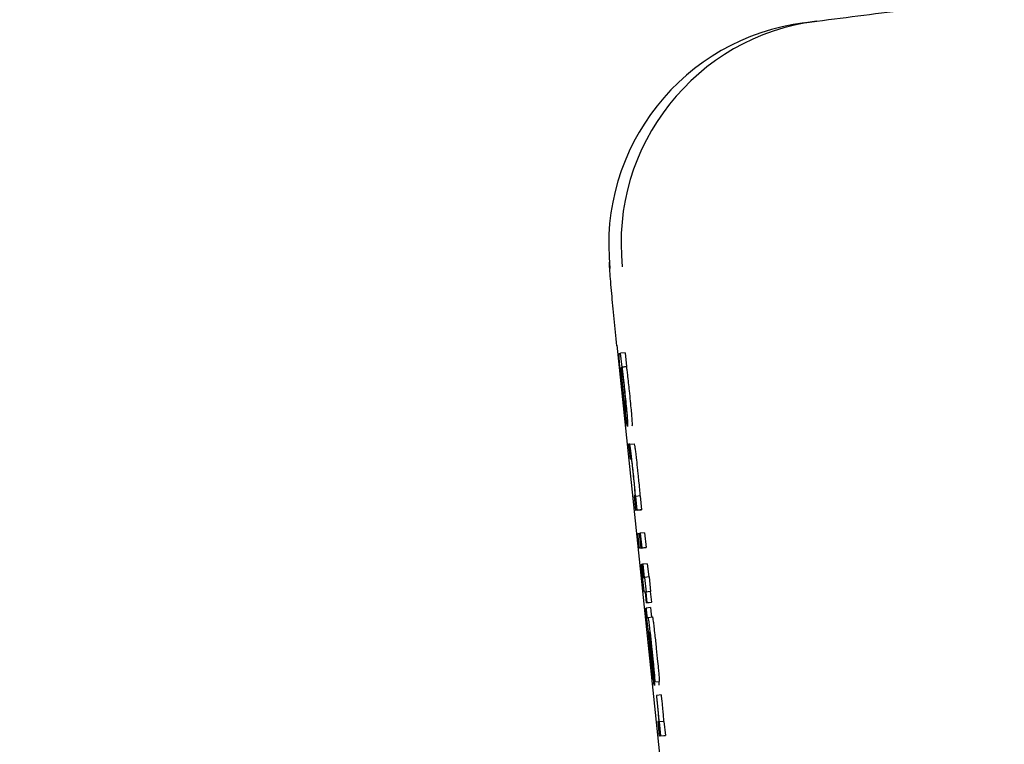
# Model space of a CAD drawing. Header units: inches. Extents: x 170 to 312, y 215 to 248.
# Tile 570 of 656: x 259.5503 to 259.5935, y 223.991 to 224.0228. Entities that reach past the tile are written whole.
import ezdxf

# ---------------------------------------------------------------- set-up
doc = ezdxf.new("R2010")
doc.units = ezdxf.units.IN
doc.header["$LTSCALE"] = 0.25
doc.header["$MEASUREMENT"] = 0
doc.layers.add('ANNOTATIONS', color=1, linetype='Continuous')
doc.layers.add('MOTOR LH', color=7, linetype='Continuous')
doc.styles.add('ARIAL', font='arial.ttf', dxfattribs={"height": 0.09375})
doc.dimstyles.new('STANDARD$0', dxfattribs={"dimtxt": 0.09375, "dimasz": 0.09375, "dimexe": 0.03125, "dimexo": 0.046875, "dimgap": 0.09, "dimtad": 0, "dimtih": 1, "dimtoh": 1, "dimdec": 4, "dimzin": 0, "dimdsep": 46, "dimtxsty": 'ARIAL', "dimcen": 0.09, "dimadec": 0, "dimazin": 0, "dimtfac": 1, "dimtdec": 4, "dimtofl": 0, "dimtmove": 0, "dimatfit": 1, "dimfxl": 1, "dimtolj": 1, "dimtzin": 0, "dimarcsym": 0})

# ---------------------------------------------------------------- blocks, each defined once
blk = doc.blocks.new('*D123')
at = {"layer": 'ANNOTATIONS', "color": 0, "lineweight": -2, "transparency": 16777216}
for p, q in [((259.2795739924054, 224.4367350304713), (261.1255365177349, 224.4367350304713)), ((261.0942865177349, 224.3429850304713), (261.0942865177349, 222.643354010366)), ((261.0942865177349, 220.5088628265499), (261.0942865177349, 222.2084938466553)), ((260.3637614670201, 220.4151128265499), (261.1255365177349, 220.4151128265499))]:
    blk.add_line(p, q, dxfattribs=at)
at = {"layer": 'ANNOTATIONS', "color": 0, "transparency": 16777216}
for points in [[(261.0786615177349, 224.3429850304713), (261.1099115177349, 224.3429850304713), (261.0942865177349, 224.4367350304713)], [(261.0786615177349, 220.5088628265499), (261.1099115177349, 220.5088628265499), (261.0942865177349, 220.4151128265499)]]:
    blk.add_solid(points, dxfattribs=at)
at = {"layer": 'defpoints', "color": 0, "transparency": 16777216}
for p in [(259.2326989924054, 224.4367350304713), (260.3168864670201, 220.4151128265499), (261.0942865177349, 220.4151128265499)]:
    blk.add_point(p, dxfattribs=at)
at = {"layer": 'ANNOTATIONS', "color": 0, "transparency": 16777216, "insert": (261.0942865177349, 222.4259239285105), "char_height": 0.09375, "attachment_point": 5, "style": 'ARIAL'}
blk.add_mtext('\\A1;OPENING\\PHEIGHT', dxfattribs=at)
blk = doc.blocks.new('*D124')
at = {"layer": 'ANNOTATIONS', "color": 0, "lineweight": -2, "transparency": 16777216}
for p, q in [((259.2795739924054, 225.2727186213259), (261.780525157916, 225.2727186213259)), ((261.749275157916, 225.1789686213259), (261.749275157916, 223.0613458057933)), ((261.749275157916, 220.5088628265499), (261.749275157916, 222.6264856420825)), ((261.2841056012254, 220.4151128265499), (261.780525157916, 220.4151128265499))]:
    blk.add_line(p, q, dxfattribs=at)
at = {"layer": 'ANNOTATIONS', "color": 0, "transparency": 16777216}
for points in [[(261.733650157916, 225.1789686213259), (261.764900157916, 225.1789686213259), (261.749275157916, 225.2727186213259)], [(261.733650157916, 220.5088628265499), (261.764900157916, 220.5088628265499), (261.749275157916, 220.4151128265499)]]:
    blk.add_solid(points, dxfattribs=at)
at = {"layer": 'defpoints', "color": 0, "transparency": 16777216}
for p in [(259.2326989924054, 225.2727186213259), (261.2372306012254, 220.4151128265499), (261.749275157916, 220.4151128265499)]:
    blk.add_point(p, dxfattribs=at)
at = {"layer": 'ANNOTATIONS', "color": 0, "transparency": 16777216, "insert": (261.749275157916, 222.8439157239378), "char_height": 0.09375, "attachment_point": 5, "style": 'ARIAL'}
blk.add_mtext('\\A1;TOTAL\\PHEIGHT', dxfattribs=at)

msp = doc.modelspace()

# ---------------------------------------------------------------- linework, layer by layer
at = {"layer": 'MOTOR LH'}
for p, q in [((259.5847172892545, 224.0226873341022), (259.5852611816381, 224.0227567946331)), ((259.5764814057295, 224.0085150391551), (259.5785833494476, 223.9884385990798)), ((259.5765817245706, 224.008154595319), (259.576648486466, 224.0081630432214)), ((259.5768442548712, 224.0081836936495), (259.576648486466, 224.0081630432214)), ((259.576712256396, 224.0075566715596), (259.576648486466, 224.0081630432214)), ((259.5768442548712, 224.0081836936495), (259.5769079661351, 224.0075773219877)), ((259.5766558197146, 224.0075125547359), (259.5766494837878, 224.0075116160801)), ((259.5767031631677, 224.0075557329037), (259.5768988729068, 224.0075763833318)), ((259.5767031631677, 224.0075557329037), (259.576712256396, 224.0075566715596)), ((259.5769079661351, 224.0075773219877), (259.576712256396, 224.0075566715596)), ((259.5769079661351, 224.0075773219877), (259.5768988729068, 224.0075763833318)), ((259.5768274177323, 224.0057150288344), (259.5768950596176, 224.0050720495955)), ((259.5770445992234, 224.0041709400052), (259.5769975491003, 224.0041653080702)), ((259.5770445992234, 224.0041714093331), (259.5772403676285, 224.0041915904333)), ((259.5769975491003, 224.0041653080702), (259.5770651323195, 224.0035223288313)), ((259.5770651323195, 224.0035223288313), (259.577110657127, 224.0035279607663)), ((259.5772798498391, 224.0019069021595), (259.5772356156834, 224.0019012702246)), ((259.5772356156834, 224.0019012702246), (259.5773032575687, 224.0012578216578)), ((259.5773095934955, 224.0018763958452), (259.5773009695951, 224.0018754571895)), ((259.5775053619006, 224.0018970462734), (259.5773095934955, 224.0018763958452)), ((259.5773737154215, 224.001267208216), (259.5773095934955, 224.0018763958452)), ((259.5775053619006, 224.0018970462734), (259.5775694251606, 224.0012873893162)), ((259.5774989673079, 224.0012784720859), (259.5773032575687, 224.0012578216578)), ((259.5773737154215, 224.001267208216), (259.5773032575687, 224.0012578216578)), ((259.5773737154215, 224.001267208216), (259.5775694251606, 224.0012873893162)), ((259.5775694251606, 224.0012873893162), (259.5774989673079, 224.0012784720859)), ((259.5774103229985, 224.0002398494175), (259.5774807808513, 224.0002487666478)), ((259.5774779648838, 223.9995968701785), (259.5774103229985, 224.0002398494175)), ((259.5774929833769, 224.0002501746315), (259.5774807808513, 224.0002487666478)), ((259.5775484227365, 223.9996057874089), (259.5774807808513, 224.0002487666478)), ((259.5774929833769, 224.0002506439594), (259.5775068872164, 224.0002520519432)), ((259.5775605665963, 223.9996071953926), (259.5774929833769, 224.0002506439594)), ((259.5777025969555, 224.0002727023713), (259.5775068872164, 224.0002520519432)), ((259.5775068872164, 224.0002520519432), (259.5775744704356, 223.9996090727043)), ((259.5777025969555, 224.0002727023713), (259.5777702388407, 223.9996297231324)), ((259.5776736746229, 223.9996175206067), (259.5774779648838, 223.9995968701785)), ((259.5775484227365, 223.9996057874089), (259.5774779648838, 223.9995968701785)), ((259.5775484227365, 223.9996057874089), (259.5777441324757, 223.999626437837)), ((259.5777563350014, 223.9996278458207), (259.5775605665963, 223.9996071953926)), ((259.5775744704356, 223.9996090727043), (259.5775605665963, 223.9996071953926)), ((259.5775744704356, 223.9996090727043), (259.5777702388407, 223.9996297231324)), ((259.5777441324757, 223.999626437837), (259.5776736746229, 223.9996175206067)), ((259.5777702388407, 223.9996297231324), (259.5777563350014, 223.9996278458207)), ((259.5775515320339, 223.998883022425), (259.5775623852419, 223.9988844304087)), ((259.5776126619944, 223.9988900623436), (259.5775623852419, 223.9988844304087)), ((259.5776125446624, 223.9988910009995), (259.5776233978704, 223.9988924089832)), ((259.577673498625, 223.9983113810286), (259.5776125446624, 223.9988910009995)), ((259.5778191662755, 223.9989130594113), (259.5776233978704, 223.9988924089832)), ((259.5776233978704, 223.9988924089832), (259.5776843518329, 223.9983127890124)), ((259.5778191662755, 223.9989130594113), (259.577880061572, 223.9983339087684)), ((259.5776304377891, 223.9983062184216), (259.577673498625, 223.9983113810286)), ((259.5776843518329, 223.9983127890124), (259.5777021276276, 223.9983151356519)), ((259.5778978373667, 223.99833578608), (259.5777021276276, 223.9983151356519)), ((259.5777021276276, 223.9983151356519), (259.5777697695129, 223.997672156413)), ((259.5778978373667, 223.99833578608), (259.577965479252, 223.9976928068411)), ((259.5779477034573, 223.9976904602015), (259.5777519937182, 223.9976698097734)), ((259.577965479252, 223.9976928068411), (259.5777697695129, 223.997672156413)), ((259.577965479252, 223.9976928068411), (259.5779477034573, 223.9976904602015)), ((259.5779477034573, 223.9976904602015), (259.5779970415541, 223.9972216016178)), ((259.5776997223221, 223.9976632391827), (259.5776996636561, 223.9976632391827)), ((259.5777410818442, 223.9976684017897), (259.5776997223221, 223.9976632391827)), ((259.5777904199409, 223.997199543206), (259.5777410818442, 223.9976684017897)), ((259.5777697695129, 223.997672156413), (259.5777519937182, 223.9976698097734)), ((259.5777519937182, 223.9976698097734), (259.5778012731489, 223.9972009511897)), ((259.5777536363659, 223.9969676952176), (259.5777645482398, 223.9969691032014)), ((259.577960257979, 223.9969897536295), (259.5777645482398, 223.9969691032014)), ((259.5779861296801, 223.9972201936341), (259.5777904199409, 223.997199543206)), ((259.5778012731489, 223.9972009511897), (259.5777904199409, 223.997199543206)), ((259.5778012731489, 223.9972009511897), (259.5779970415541, 223.9972216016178)), ((259.5779970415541, 223.9972216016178), (259.5779861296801, 223.9972201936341)), ((259.5778141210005, 223.9965542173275), (259.5778499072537, 223.9965589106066)), ((259.5778499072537, 223.9965589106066), (259.5780456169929, 223.9965795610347)), ((259.577891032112, 223.9959126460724), (259.5779006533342, 223.9959135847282)), ((259.577938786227, 223.9955282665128), (259.5779905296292, 223.995022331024)), ((259.5779452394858, 223.9955662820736), (259.5779995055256, 223.9950368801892)), ((259.5781450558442, 223.9937218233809), (259.5780774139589, 223.9943648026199)), ((259.5781450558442, 223.9937218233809), (259.5783408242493, 223.993742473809)), ((259.5782307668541, 223.993131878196), (259.5782178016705, 223.9931304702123)), ((259.5784264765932, 223.9931525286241), (259.5782307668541, 223.993131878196)), ((259.578315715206, 223.9919885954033), (259.578278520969, 223.9919839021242)), ((259.578278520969, 223.9919839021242), (259.5783461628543, 223.9913409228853)), ((259.5783517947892, 223.9919660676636), (259.5783404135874, 223.9919646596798)), ((259.5785475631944, 223.9919867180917), (259.5783517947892, 223.9919660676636)), ((259.578416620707, 223.9913498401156), (259.5783517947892, 223.9919660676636)), ((259.5785475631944, 223.9919867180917), (259.5786123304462, 223.9913704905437)), ((259.5785418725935, 223.9913615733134), (259.5783461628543, 223.9913409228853)), ((259.578416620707, 223.9913498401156), (259.5783461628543, 223.9913409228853)), ((259.578416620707, 223.9913498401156), (259.5786123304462, 223.9913704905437)), ((259.5786123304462, 223.9913704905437), (259.5785418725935, 223.9913615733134))]:
    msp.add_line(p, q, dxfattribs=at)
for centre, radius, start, end in [((259.5859643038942, 224.0129251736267), 0.00984148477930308, 97.27951746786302, 186.0077247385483), ((259.5865082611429, 224.0129944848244), 0.009841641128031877, 97.27978189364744, 186.0095021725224)]:
    msp.add_arc(centre, radius, start, end, dxfattribs=at)
for points, knots in [([(259.5852612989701, 224.0227567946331), (259.5866391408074, 224.0229326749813), (259.5893948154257, 224.0232844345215), (259.5921313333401, 224.0236338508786), (259.5934995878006, 224.0238085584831)], [0, 0, 0, 0, 0.5000016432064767, 1, 1, 1, 1]), ([(259.5764833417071, 224.0084878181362), (259.5764417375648, 224.008893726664), (259.5763563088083, 224.0097272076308), (259.5762553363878, 224.0108206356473), (259.576181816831, 224.0116651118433), (259.5761594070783, 224.01203850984), (259.5761517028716, 224.0121668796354)], [0, 0, 0, 0, 0.2707883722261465, 0.5560291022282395, 0.8473680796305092, 1, 1, 1, 1]), ([(259.5767187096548, 224.0065429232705), (259.5766976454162, 224.0067451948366), (259.5766613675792, 224.0070935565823), (259.5766170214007, 224.0075511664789), (259.5765883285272, 224.0078810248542), (259.576573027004, 224.0081187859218), (259.5765784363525, 224.0081410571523), (259.5765817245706, 224.008154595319)], [0, 0, 0, 0, 0.2174253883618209, 0.3744603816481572, 0.5321804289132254, 0.7156232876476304, 1, 1, 1, 1]), ([(259.5766494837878, 224.0075116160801), (259.5766476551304, 224.0075027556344), (259.5766443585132, 224.007486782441), (259.5766492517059, 224.0073884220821), (259.5766568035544, 224.0072931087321), (259.576658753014, 224.0072685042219)], [0, 0, 0, 0, 0.4802875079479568, 0.865839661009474, 1, 1, 1, 1]), ([(259.5767551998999, 224.0064692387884), (259.5767413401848, 224.0066031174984), (259.5767136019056, 224.0068710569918), (259.5766782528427, 224.0072423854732), (259.5766635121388, 224.0074199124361), (259.5766558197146, 224.0075125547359)], [0, 0, 0, 0, 0.323181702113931, 0.6468029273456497, 1, 1, 1, 1]), ([(259.576658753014, 224.0072685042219), (259.5766636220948, 224.0072123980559), (259.5766733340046, 224.0071004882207), (259.5766992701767, 224.0068353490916), (259.576720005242, 224.0066366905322), (259.5767324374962, 224.0065175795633)], [0, 0, 0, 0, 0.2870354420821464, 0.5725233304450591, 1, 1, 1, 1]), ([(259.5766931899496, 224.0072192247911), (259.5766872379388, 224.0072956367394), (259.5766723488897, 224.0074867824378), (259.5766743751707, 224.007536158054), (259.5766785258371, 224.0075415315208), (259.5766793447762, 224.0075425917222)], [0, 0, 0, 0, 0.3483606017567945, 0.8714295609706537, 1, 1, 1, 1]), ([(259.5766793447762, 224.0075425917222), (259.576682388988, 224.007537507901), (259.5766894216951, 224.0075257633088), (259.5767080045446, 224.007414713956), (259.576727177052, 224.0072665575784), (259.5767320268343, 224.0072290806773)], [0, 0, 0, 0, 0.3631306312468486, 0.8389006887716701, 1, 1, 1, 1]), ([(259.5767590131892, 224.0065377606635), (259.5767489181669, 224.0066351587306), (259.5767286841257, 224.0068303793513), (259.5767065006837, 224.0070639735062), (259.5766969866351, 224.0071749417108), (259.5766931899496, 224.0072192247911)], [0, 0, 0, 0, 0.3743474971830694, 0.7503264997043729, 1, 1, 1, 1]), ([(259.5767031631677, 224.0075557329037), (259.5767102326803, 224.0075017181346), (259.5767256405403, 224.0073839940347), (259.5767471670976, 224.0072098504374), (259.5767616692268, 224.0070832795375), (259.5767646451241, 224.0070573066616)], [0, 0, 0, 0, 0.4025759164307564, 0.8774060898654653, 0.9999999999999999, 0.9999999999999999, 0.9999999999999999, 0.9999999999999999]), ([(259.5767320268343, 224.0072290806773), (259.5767411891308, 224.0071547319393), (259.5767580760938, 224.0070177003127), (259.5767854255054, 224.0067749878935), (259.5768010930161, 224.0066269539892), (259.5768073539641, 224.0065677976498)], [0, 0, 0, 0, 0.4159301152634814, 0.7665978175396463, 1, 1, 1, 1]), ([(259.5768988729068, 224.0075763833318), (259.5769059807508, 224.007522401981), (259.5769214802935, 224.0074046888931), (259.576942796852, 224.0072300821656), (259.5769573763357, 224.0071037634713), (259.5769603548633, 224.0070779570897)], [0, 0, 0, 0, 0.4026172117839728, 0.877957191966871, 1, 1, 1, 1]), ([(259.5767646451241, 224.0070573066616), (259.5767724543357, 224.0069878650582), (259.5767929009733, 224.0068060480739), (259.5768140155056, 224.0066077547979), (259.5768270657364, 224.0064851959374)], [0, 0, 0, 0, 0.3819313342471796, 1, 1, 1, 1]), ([(259.5769603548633, 224.0070779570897), (259.5769681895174, 224.007008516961), (259.5769887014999, 224.0068267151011), (259.5770097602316, 224.0066284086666), (259.5770227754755, 224.0065058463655)], [0, 0, 0, 0, 0.3819549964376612, 1, 1, 1, 1]), ([(259.5767931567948, 224.0058534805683), (259.5767840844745, 224.0059354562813), (259.5767592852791, 224.0061595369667), (259.5767344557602, 224.0063941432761), (259.5767187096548, 224.0065429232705)], [0, 0, 0, 0, 0.3658312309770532, 1, 1, 1, 1]), ([(259.5767324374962, 224.0065175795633), (259.5767444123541, 224.0064048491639), (259.5767646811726, 224.0062140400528), (259.5767922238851, 224.0059745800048), (259.5768135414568, 224.0058038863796), (259.5768224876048, 224.0057465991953), (259.5768274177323, 224.0057150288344)], [0, 0, 0, 0, 0.3088494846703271, 0.5227631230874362, 0.7369998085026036, 1, 1, 1, 1]), ([(259.5768799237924, 224.0053710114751), (259.5768661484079, 224.0054825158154), (259.5768385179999, 224.0057061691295), (259.5767931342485, 224.0061114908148), (259.5767657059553, 224.0063701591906), (259.5767551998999, 224.0064692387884)], [0, 0, 0, 0, 0.3801972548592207, 0.7625925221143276, 1, 1, 1, 1]), ([(259.5768372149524, 224.0058520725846), (259.5768287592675, 224.0059198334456), (259.5768117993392, 224.0060557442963), (259.5767832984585, 224.0063096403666), (259.5767658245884, 224.0064737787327), (259.5767590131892, 224.0065377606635)], [0, 0, 0, 0, 0.3776105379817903, 0.7573895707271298, 1, 1, 1, 1]), ([(259.5768073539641, 224.0065677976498), (259.5768171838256, 224.0064729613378), (259.5768368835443, 224.0062829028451), (259.576860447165, 224.0060350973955), (259.5768702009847, 224.0059188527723), (259.5768748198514, 224.0058638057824)], [0, 0, 0, 0, 0.343970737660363, 0.6893410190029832, 1, 1, 1, 1]), ([(259.5768270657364, 224.0064851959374), (259.5768425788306, 224.0063354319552), (259.5768736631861, 224.0060353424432), (259.5769102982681, 224.0056498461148), (259.5769257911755, 224.0054669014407), (259.5769329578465, 224.0053822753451)], [0, 0, 0, 0, 0.3487102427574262, 0.6987279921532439, 1, 1, 1, 1]), ([(259.5770227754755, 224.0065058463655), (259.5770383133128, 224.0063560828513), (259.5770694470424, 224.0060559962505), (259.577106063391, 224.0056704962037), (259.5771215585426, 224.0054875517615), (259.5771287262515, 224.0054029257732)], [0, 0, 0, 0, 0.3487132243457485, 0.6987293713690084, 0.9999999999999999, 0.9999999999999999, 0.9999999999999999, 0.9999999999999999]), ([(259.5768532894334, 224.0053405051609), (259.576846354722, 224.0053962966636), (259.5768286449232, 224.0055387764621), (259.5768065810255, 224.0057344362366), (259.5767931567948, 224.0058534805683)], [0, 0, 0, 0, 0.391574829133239, 1, 1, 1, 1]), ([(259.5768827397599, 224.005589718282), (259.5768796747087, 224.0055947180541), (259.5768735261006, 224.0056047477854), (259.5768576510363, 224.0056967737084), (259.5768421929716, 224.0058142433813), (259.5768372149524, 224.0058520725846)], [0, 0, 0, 0, 0.4025918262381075, 0.8076143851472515, 0.9999999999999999, 0.9999999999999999, 0.9999999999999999, 0.9999999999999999]), ([(259.5768748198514, 224.0058638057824), (259.5768793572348, 224.0058018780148), (259.5768923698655, 224.0056242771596), (259.5768880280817, 224.0055934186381), (259.5768834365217, 224.0055902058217), (259.5768827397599, 224.005589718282)], [0, 0, 0, 0, 0.3123023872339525, 0.8956429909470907, 1, 1, 1, 1]), ([(259.5768950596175, 224.0050720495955), (259.5768905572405, 224.0050926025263), (259.5768813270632, 224.0051347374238), (259.5768627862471, 224.0052708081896), (259.5768532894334, 224.0053405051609)], [0, 0, 0, 0, 0.4877887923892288, 1, 1, 1, 1]), ([(259.5769502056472, 224.004946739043), (259.5769467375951, 224.0049521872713), (259.5769377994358, 224.0049662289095), (259.5769133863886, 224.005112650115), (259.576886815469, 224.0053178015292), (259.5768799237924, 224.0053710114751)], [0, 0, 0, 0, 0.3195244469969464, 0.8235056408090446, 1, 1, 1, 1]), ([(259.5769329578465, 224.0053822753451), (259.5769414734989, 224.0052686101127), (259.5769630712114, 224.0049803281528), (259.5769550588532, 224.0049594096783), (259.5769502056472, 224.004946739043)], [0, 0, 0, 0, 0.3942849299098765, 1, 1, 1, 1]), ([(259.5771287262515, 224.0054029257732), (259.577137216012, 224.0052892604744), (259.5771587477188, 224.0050009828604), (259.5771507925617, 224.0049800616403), (259.5771459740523, 224.0049673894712)], [0, 0, 0, 0, 0.3942911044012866, 1, 1, 1, 1]), ([(259.5771930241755, 224.0030055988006), (259.5771768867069, 224.0031572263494), (259.5771495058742, 224.0034144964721), (259.5771120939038, 224.0037410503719), (259.5770826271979, 224.0039766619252), (259.5770570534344, 224.0041471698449), (259.5770492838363, 224.0041619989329), (259.5770445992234, 224.0041709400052)], [0, 0, 0, 0, 0.2128166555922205, 0.3610911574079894, 0.5097968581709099, 0.7044361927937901, 1, 1, 1, 1]), ([(259.5772403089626, 224.0041915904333), (259.5772453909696, 224.0041814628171), (259.5772532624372, 224.0041657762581), (259.5772793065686, 224.0039894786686), (259.5773072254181, 224.0037666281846), (259.5773447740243, 224.0034402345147), (259.577372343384, 224.0031806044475), (259.5773887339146, 224.0030262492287)], [0, 0, 0, 0, 0.3151089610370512, 0.4880689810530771, 0.63580508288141, 0.7834789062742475, 1, 1, 1, 1]), ([(259.577110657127, 224.0035279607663), (259.5771148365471, 224.0035191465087), (259.5771205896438, 224.0035070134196), (259.5771418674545, 224.0033523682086), (259.5771601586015, 224.0031998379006), (259.5771802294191, 224.0030207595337), (259.5771928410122, 224.0029015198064), (259.5771990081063, 224.0028432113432)], [0, 0, 0, 0, 0.4132474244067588, 0.5688474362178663, 0.7257440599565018, 0.8658883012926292, 1, 1, 1, 1]), ([(259.5772499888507, 224.0024433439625), (259.577242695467, 224.0025178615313), (259.5772251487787, 224.0026971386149), (259.5772048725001, 224.0028918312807), (259.5771930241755, 224.0030055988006)], [0, 0, 0, 0, 0.4156558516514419, 1, 1, 1, 1]), ([(259.5773887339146, 224.0030262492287), (259.577397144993, 224.002945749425), (259.5774174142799, 224.0027517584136), (259.5774352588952, 224.0025702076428), (259.5774456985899, 224.0024639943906)], [0, 0, 0, 0, 0.414966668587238, 1, 1, 1, 1]), ([(259.5771990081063, 224.0028432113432), (259.5772079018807, 224.0027571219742), (259.5772256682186, 224.0025851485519), (259.5772481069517, 224.002349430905), (259.5772586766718, 224.0022263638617), (259.57726418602, 224.0021622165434)], [0, 0, 0, 0, 0.3242812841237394, 0.6477891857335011, 1, 1, 1, 1]), ([(259.5773009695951, 224.0018754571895), (259.5772939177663, 224.0019581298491), (259.5772796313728, 224.0021256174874), (259.5772599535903, 224.0023365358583), (259.5772499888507, 224.0024433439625)], [0, 0, 0, 0, 0.4936045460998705, 1, 1, 1, 1]), ([(259.5774456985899, 224.0024639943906), (259.5774574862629, 224.0023373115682), (259.5774769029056, 224.0021286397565), (259.5774911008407, 224.0019616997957), (259.5774966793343, 224.0018961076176)], [0, 0, 0, 0, 0.6070912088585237, 1, 1, 1, 1]), ([(259.57726418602, 224.0021622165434), (259.5772711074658, 224.0020768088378), (259.5772824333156, 224.0019370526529), (259.5772805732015, 224.0019153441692), (259.5772798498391, 224.0019069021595)], [0, 0, 0, 0, 0.6111193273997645, 1, 1, 1, 1]), ([(259.5775998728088, 223.9984174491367), (259.5775917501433, 223.9984951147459), (259.5775754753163, 223.9986507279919), (259.5775595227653, 223.9988054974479), (259.5775515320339, 223.998883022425)], [0, 0, 0, 0, 0.4990938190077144, 1, 1, 1, 1]), ([(259.5775623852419, 223.9988844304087), (259.5775650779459, 223.9988580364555), (259.5775704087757, 223.9988057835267), (259.5775785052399, 223.9987266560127), (259.577584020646, 223.9986735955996), (259.5775867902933, 223.9986469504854)], [0, 0, 0, 0, 0.3369288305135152, 0.6670284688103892, 1, 1, 1, 1]), ([(259.5775867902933, 223.9986469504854), (259.5775898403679, 223.9986180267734), (259.5775972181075, 223.9985480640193), (259.5776073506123, 223.9984559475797), (259.5776132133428, 223.9984074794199), (259.5776152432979, 223.9983906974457)], [0, 0, 0, 0, 0.3154225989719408, 0.762966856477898, 1, 1, 1, 1]), ([(259.5776421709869, 223.9980288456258), (259.5776382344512, 223.9980638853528), (259.5776303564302, 223.9981340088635), (259.577616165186, 223.9982644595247), (259.5776060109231, 223.9983598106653), (259.5775998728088, 223.9984174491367)], [0, 0, 0, 0, 0.283162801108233, 0.5666816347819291, 1, 1, 1, 1]), ([(259.5776152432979, 223.9983906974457), (259.5776173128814, 223.9983748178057), (259.5776235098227, 223.9983272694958), (259.5776275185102, 223.998309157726), (259.5776295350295, 223.9983071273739), (259.5776304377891, 223.9983062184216)], [0, 0, 0, 0, 0.216883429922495, 0.6494127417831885, 0.9999999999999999, 0.9999999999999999, 0.9999999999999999, 0.9999999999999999]), ([(259.5776754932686, 223.9977580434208), (259.5776706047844, 223.9977937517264), (259.57766148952, 223.99786033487), (259.5776482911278, 223.99797546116), (259.5776421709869, 223.9980288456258)], [0, 0, 0, 0, 0.5362964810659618, 1, 1, 1, 1]), ([(259.5776997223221, 223.9976632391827), (259.5776976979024, 223.9976645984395), (259.5776941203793, 223.9976670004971), (259.5776875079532, 223.9976838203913), (259.5776795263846, 223.9977331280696), (259.5776754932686, 223.9977580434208)], [0, 0, 0, 0, 0.3920309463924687, 0.6927910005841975, 1, 1, 1, 1]), ([(259.5777971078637, 223.9965420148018), (259.5777910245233, 223.9966006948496), (259.5777761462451, 223.9967442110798), (259.5777619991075, 223.9968846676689), (259.5777536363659, 223.9969676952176)], [0, 0, 0, 0, 0.408873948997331, 1, 1, 1, 1]), ([(259.5777645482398, 223.9969691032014), (259.5777674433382, 223.9969383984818), (259.5777718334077, 223.9968918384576), (259.5777786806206, 223.9968233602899), (259.5777824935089, 223.9967865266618), (259.5777844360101, 223.9967677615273)], [0, 0, 0, 0, 0.4871705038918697, 0.7387356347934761, 0.9999999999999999, 0.9999999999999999, 0.9999999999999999, 0.9999999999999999]), ([(259.577960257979, 223.9969897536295), (259.577963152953, 223.9969590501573), (259.5779675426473, 223.9969124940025), (259.5779743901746, 223.9968440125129), (259.5779782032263, 223.9968071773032), (259.5779801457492, 223.9967884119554)], [0, 0, 0, 0, 0.4872098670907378, 0.7387639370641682, 1, 1, 1, 1]), ([(259.5777844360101, 223.9967677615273), (259.577786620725, 223.9967471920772), (259.5777910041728, 223.9967059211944), (259.5777970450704, 223.9966534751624), (259.5778028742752, 223.9966078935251), (259.5778100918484, 223.9965597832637), (259.5778124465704, 223.9965565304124), (259.5778141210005, 223.9965542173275)], [0, 0, 0, 0, 0.1198189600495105, 0.240406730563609, 0.3446726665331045, 0.5340002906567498, 1, 1, 1, 1]), ([(259.5778695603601, 223.9959642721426), (259.5778658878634, 223.9959807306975), (259.5778601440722, 223.9960064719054), (259.5778446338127, 223.9961195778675), (259.5778281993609, 223.9962560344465), (259.5778115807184, 223.996406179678), (259.5778015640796, 223.9965001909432), (259.5777971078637, 223.9965420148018)], [0, 0, 0, 0, 0.3326708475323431, 0.5202977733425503, 0.7098168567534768, 0.8709029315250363, 1, 1, 1, 1]), ([(259.5778499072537, 223.9965589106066), (259.5778535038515, 223.9965500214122), (259.5778596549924, 223.99653481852), (259.5778827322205, 223.9963729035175), (259.5779136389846, 223.9961193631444), (259.5779597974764, 223.9957091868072), (259.5779949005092, 223.9953784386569), (259.5780161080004, 223.9951786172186)], [0, 0, 0, 0, 0.2163154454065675, 0.3699570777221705, 0.5241204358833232, 0.7124974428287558, 1, 1, 1, 1]), ([(259.5779801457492, 223.9967884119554), (259.5779823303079, 223.9967678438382), (259.5779867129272, 223.9967265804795), (259.5779927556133, 223.9966741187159), (259.5779985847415, 223.9966285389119), (259.5780057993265, 223.9965804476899), (259.5780081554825, 223.996577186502), (259.5780098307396, 223.9965748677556)], [0, 0, 0, 0, 0.1198228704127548, 0.2403863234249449, 0.344655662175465, 0.5340417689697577, 1, 1, 1, 1]), ([(259.5780456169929, 223.9965795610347), (259.5780492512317, 223.9965706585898), (259.5780554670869, 223.9965554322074), (259.5780784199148, 223.9963935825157), (259.5781093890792, 223.9961396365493), (259.5781556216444, 223.9957296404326), (259.5781906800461, 223.9953988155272), (259.5782118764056, 223.9951987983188)], [0, 0, 0, 0, 0.2162648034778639, 0.3698905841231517, 0.5241910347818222, 0.7123252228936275, 1, 1, 1, 1]), ([(259.5779880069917, 223.9947266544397), (259.5779714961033, 223.9948864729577), (259.5779384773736, 223.9952060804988), (259.577897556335, 223.995636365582), (259.5778789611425, 223.9958541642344), (259.5778695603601, 223.9959642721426)], [0, 0, 0, 0, 0.3308987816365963, 0.6617364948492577, 1, 1, 1, 1]), ([(259.5778957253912, 223.9957948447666), (259.5778937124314, 223.9958225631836), (259.5778883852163, 223.9958959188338), (259.5778900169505, 223.9959062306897), (259.577891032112, 223.9959126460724)], [0, 0, 0, 0, 0.3778634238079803, 0.9999999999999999, 0.9999999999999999, 0.9999999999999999, 0.9999999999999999]), ([(259.5779291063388, 223.9954184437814), (259.5779195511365, 223.9955206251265), (259.5779060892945, 223.9956645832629), (259.5778980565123, 223.9957655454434), (259.5778957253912, 223.9957948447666)], [0, 0, 0, 0, 0.7097990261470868, 1, 1, 1, 1]), ([(259.5779006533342, 223.9959135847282), (259.5779065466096, 223.9958526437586), (259.5779184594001, 223.995729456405), (259.5779319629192, 223.9955958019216), (259.577938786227, 223.9955282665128)], [0, 0, 0, 0, 0.4947015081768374, 1, 1, 1, 1]), ([(259.5779154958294, 223.9959192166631), (259.5779150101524, 223.9959175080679), (259.5779138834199, 223.9959135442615), (259.5779152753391, 223.9958806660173), (259.577920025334, 223.9958259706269), (259.5779218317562, 223.9958051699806)], [0, 0, 0, 0, 0.3194954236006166, 0.7412042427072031, 1, 1, 1, 1]), ([(259.5780073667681, 223.9951570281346), (259.5779950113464, 223.9952735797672), (259.5779756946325, 223.9954557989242), (259.5779497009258, 223.9956855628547), (259.5779328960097, 223.995822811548), (259.5779206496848, 223.9959064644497), (259.5779173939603, 223.9959145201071), (259.5779154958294, 223.9959192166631)], [0, 0, 0, 0, 0.3023332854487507, 0.4726739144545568, 0.6447624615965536, 0.7928917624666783, 1, 1, 1, 1]), ([(259.5779218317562, 223.9958051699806), (259.5779237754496, 223.9957841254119), (259.5779276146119, 223.9957425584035), (259.577935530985, 223.9956611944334), (259.5779416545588, 223.9956013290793), (259.5779452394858, 223.9955662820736)], [0, 0, 0, 0, 0.2983031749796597, 0.5892052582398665, 1, 1, 1, 1]), ([(259.5779848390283, 223.9948622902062), (259.5779772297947, 223.99493512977), (259.5779567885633, 223.9951308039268), (259.5779397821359, 223.995307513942), (259.5779291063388, 223.9954184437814)], [0, 0, 0, 0, 0.3722492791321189, 1, 1, 1, 1]), ([(259.5780774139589, 223.9943648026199), (259.5780783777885, 223.9943762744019), (259.5780798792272, 223.9943941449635), (259.5780696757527, 223.9945278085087), (259.5780539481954, 223.994700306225), (259.578032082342, 223.9949201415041), (259.57801540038, 223.9950800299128), (259.5780073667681, 223.9951570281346)], [0, 0, 0, 0, 0.2883830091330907, 0.4492385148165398, 0.6104876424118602, 0.8124206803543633, 1, 1, 1, 1]), ([(259.5780161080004, 223.9951786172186), (259.5780366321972, 223.994981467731), (259.5780718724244, 223.9946429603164), (259.5781064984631, 223.9942849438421), (259.5781192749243, 223.99414210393), (259.5781225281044, 223.9941057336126)], [0, 0, 0, 0, 0.5096992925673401, 0.8751581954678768, 1, 1, 1, 1]), ([(259.5782118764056, 223.9951987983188), (259.5782323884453, 223.9950018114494), (259.5782676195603, 223.9946634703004), (259.5783021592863, 223.9943055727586), (259.5783150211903, 223.9941627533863), (259.5783182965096, 223.9941263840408)], [0, 0, 0, 0, 0.5094895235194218, 0.8750901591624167, 1, 1, 1, 1]), ([(259.5780373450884, 223.9943892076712), (259.5780305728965, 223.9944468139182), (259.5780170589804, 223.9945617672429), (259.5779984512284, 223.9947327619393), (259.57798799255, 223.9948322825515), (259.5779848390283, 223.9948622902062)], [0, 0, 0, 0, 0.4123297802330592, 0.8228044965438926, 1, 1, 1, 1]), ([(259.5780828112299, 223.9938799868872), (259.5780719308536, 223.9939708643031), (259.5780502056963, 223.9941523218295), (259.5780163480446, 223.9944592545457), (259.5779959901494, 223.9946513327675), (259.5779880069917, 223.9947266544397)], [0, 0, 0, 0, 0.3788258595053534, 0.7564123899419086, 1, 1, 1, 1]), ([(259.5779905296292, 223.995022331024), (259.5779998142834, 223.9949314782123), (259.5780163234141, 223.9947699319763), (259.5780372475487, 223.9945584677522), (259.5780503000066, 223.9944242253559), (259.5780549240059, 223.9943703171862), (259.5780560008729, 223.9943577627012)], [0, 0, 0, 0, 0.3842677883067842, 0.6832701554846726, 0.9262378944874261, 1, 1, 1, 1]), ([(259.5779995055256, 223.9950368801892), (259.5780162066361, 223.9948740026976), (259.5780499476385, 223.9945449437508), (259.578080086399, 223.9942372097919), (259.5780953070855, 223.9940817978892)], [0, 0, 0, 0, 0.4949796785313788, 1, 1, 1, 1]), ([(259.5780642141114, 223.9942103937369), (259.5780620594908, 223.9942166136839), (259.5780584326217, 223.9942270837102), (259.5780469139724, 223.9943121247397), (259.5780396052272, 223.9943710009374), (259.5780373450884, 223.9943892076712)], [0, 0, 0, 0, 0.5027160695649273, 0.8462211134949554, 1, 1, 1, 1]), ([(259.5780560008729, 223.9943577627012), (259.5780591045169, 223.994319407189), (259.5780653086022, 223.9942427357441), (259.578065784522, 223.9942129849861), (259.5780645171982, 223.9942108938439), (259.5780642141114, 223.9942103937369)], [0, 0, 0, 0, 0.4323442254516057, 0.864242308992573, 1, 1, 1, 1]), ([(259.5781310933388, 223.993567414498), (259.578126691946, 223.9935791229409), (259.5781188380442, 223.9936000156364), (259.5780938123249, 223.9937944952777), (259.5780828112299, 223.9938799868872)], [0, 0, 0, 0, 0.5604084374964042, 1, 1, 1, 1]), ([(259.5780953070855, 223.9940817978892), (259.5781006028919, 223.9940243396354), (259.5781148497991, 223.9938697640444), (259.5781228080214, 223.9937670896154), (259.5781278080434, 223.9937025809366)], [0, 0, 0, 0, 0.3717162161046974, 1, 1, 1, 1]), ([(259.5781225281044, 223.9941057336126), (259.5781298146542, 223.9940195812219), (259.5781443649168, 223.993847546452), (259.5781495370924, 223.9937380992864), (259.5781464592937, 223.9937269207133), (259.5781450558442, 223.9937218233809)], [0, 0, 0, 0, 0.3530518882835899, 0.7049972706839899, 1, 1, 1, 1]), ([(259.5783182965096, 223.9941263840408), (259.5783255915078, 223.9940402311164), (259.5783401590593, 223.9938681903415), (259.5783452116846, 223.9937587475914), (259.5783421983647, 223.9937475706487), (259.5783408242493, 223.993742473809)], [0, 0, 0, 0, 0.3530293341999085, 0.704972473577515, 1, 1, 1, 1]), ([(259.5781278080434, 223.9937025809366), (259.5781299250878, 223.9936700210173), (259.5781355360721, 223.9935837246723), (259.5781327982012, 223.9935736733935), (259.5781310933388, 223.993567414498)], [0, 0, 0, 0, 0.3773035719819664, 0.9999999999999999, 0.9999999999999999, 0.9999999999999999, 0.9999999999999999]), ([(259.5783235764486, 223.9937232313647), (259.5783256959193, 223.9936904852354), (259.5783313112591, 223.9936037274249), (259.5783285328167, 223.9935937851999), (259.578326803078, 223.9935875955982)], [0, 0, 0, 0, 0.3774430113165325, 1, 1, 1, 1]), ([(259.5782178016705, 223.9931304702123), (259.5782202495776, 223.9931076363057), (259.5782251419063, 223.9930620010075), (259.5782329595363, 223.9929883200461), (259.5782383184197, 223.9929374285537), (259.5782412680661, 223.9929094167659)], [0, 0, 0, 0, 0.3104491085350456, 0.6204561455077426, 1, 1, 1, 1]), ([(259.5782563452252, 223.9928943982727), (259.5782534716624, 223.9929213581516), (259.5782477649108, 223.9929748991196), (259.5782392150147, 223.993054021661), (259.5782335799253, 223.9931059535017), (259.5782307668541, 223.993131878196)], [0, 0, 0, 0, 0.336839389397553, 0.6689461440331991, 1, 1, 1, 1]), ([(259.5784264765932, 223.9931525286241), (259.5784293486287, 223.9931261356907), (259.5784350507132, 223.993073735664), (259.5784436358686, 223.9929944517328), (259.5784492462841, 223.9929412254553), (259.5784520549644, 223.9929145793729)], [0, 0, 0, 0, 0.3363374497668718, 0.6677579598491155, 1, 1, 1, 1]), ([(259.5782412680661, 223.9929094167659), (259.578252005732, 223.9928060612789), (259.5782735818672, 223.9925983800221), (259.5782988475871, 223.9923317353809), (259.5783081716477, 223.992216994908), (259.5783124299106, 223.9921645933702)], [0, 0, 0, 0, 0.3499109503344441, 0.7031068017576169, 0.9999999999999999, 0.9999999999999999, 0.9999999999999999, 0.9999999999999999]), ([(259.5783404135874, 223.9919646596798), (259.578331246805, 223.9920872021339), (259.578318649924, 223.9922555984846), (259.5782849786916, 223.992616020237), (259.5782660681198, 223.9927998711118), (259.5782563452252, 223.9928943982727)], [0, 0, 0, 0, 0.5649163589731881, 0.7763011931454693, 1, 1, 1, 1]), ([(259.5784520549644, 223.9929145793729), (259.5784605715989, 223.9928323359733), (259.5784776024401, 223.9926678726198), (259.5785026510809, 223.9924024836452), (259.5785225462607, 223.9921709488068), (259.5785317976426, 223.992044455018), (259.5785361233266, 223.9919853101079)], [0, 0, 0, 0, 0.1942364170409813, 0.3884174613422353, 0.714041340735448, 1, 1, 1, 1]), ([(259.5783124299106, 223.9921645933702), (259.5783150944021, 223.9921254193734), (259.5783239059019, 223.9919958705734), (259.5783190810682, 223.9919915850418), (259.578315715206, 223.9919885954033)], [0, 0, 0, 0, 0.3023879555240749, 1, 1, 1, 1])]:
    msp.add_open_spline(points, degree=3, knots=knots, dxfattribs=at)

# ---------------------------------------------------------------- dimensions: what is measured, and where the dimension line sits
at = {"layer": 'ANNOTATIONS'}
for base, p1, p2, text, picture, middle in [((261.749275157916, 220.4151128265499), (259.2326989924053, 225.2727186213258), (261.2372306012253, 220.4151128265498), 'TOTAL\\PHEIGHT', '*D124', (261.749275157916, 222.8439157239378)), ((261.0942865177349, 220.4151128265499), (259.2326989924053, 224.4367350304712), (260.31688646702, 220.4151128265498), 'OPENING\\PHEIGHT', '*D123', (261.0942865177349, 222.4259239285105))]:
    dim = msp.add_linear_dim(base=base, p1=p1, p2=p2, angle=90, text=text, dimstyle='STANDARD$0', dxfattribs=at)
    dim.commit()
    dim.dimension.update_dxf_attribs({"geometry": picture, "text_midpoint": middle})

doc.saveas('drawing.dxf')
